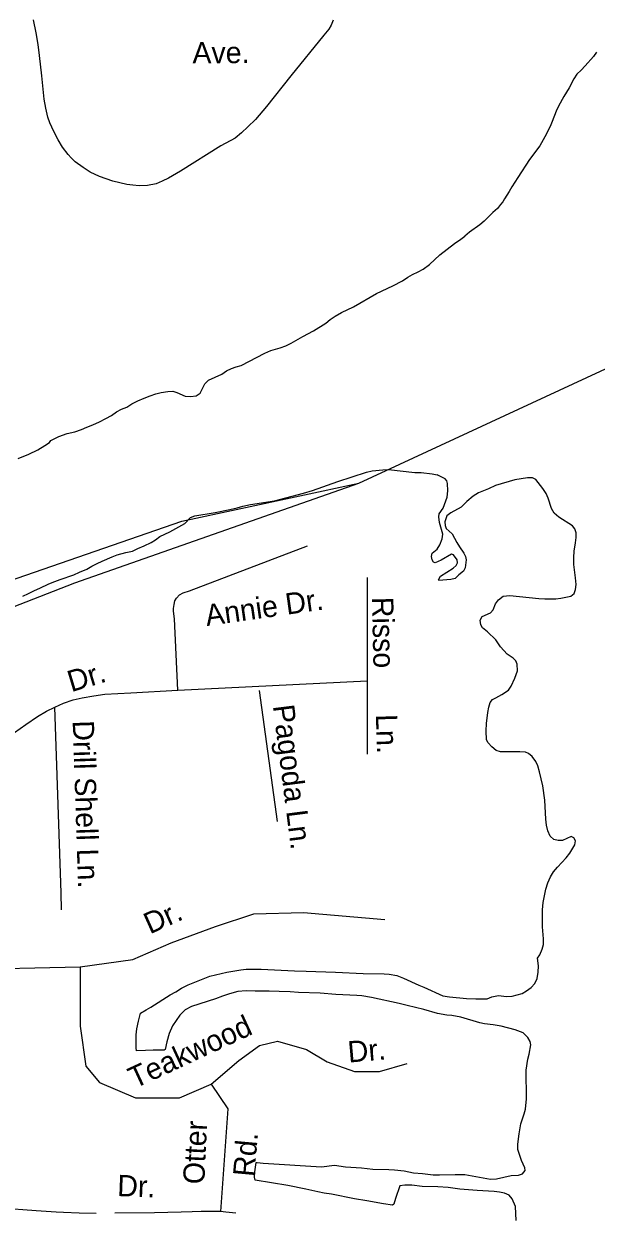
# Model space of a CAD drawing. Extents: x 1945482 to 2853149, y 66427 to 1015778.
# Drawn here: x 2334503 to 2336264, y 111441 to 115103 of the extents above; entities that cross this region are included whole.
import ezdxf

# ---------------------------------------------------------------- set-up
doc = ezdxf.new("R2010")
doc.units = 0
for name, color, linetype in [('Old_Level_10', 7, 'Continuous'), ('Old_Level_35', 7, 'Continuous'), ('Old_Level_48', 7, 'Continuous'), ('Old_Level_49', 7, 'Continuous'), ('Old_Level_60', 7, 'Continuous')]:
    doc.layers.add(name, color=color, linetype=linetype)

msp = doc.modelspace()

# ---------------------------------------------------------------- linework, layer by layer
at = {"layer": 'Old_Level_35'}
for p, q in [((2334976.7, 113051.3), (2335559.1, 113079.9)), ((2334619.7, 112375.5), (2334618, 112427.5))]:
    msp.add_line(p, q, dxfattribs=at)
for points in [[(2335455.2, 115114.9), (2335448.9, 115098.9), (2335441.5, 115086.5), (2335425.8, 115068.5), (2335324.7, 114943.4), (2335250, 114848.8), (2335216.2, 114808.4), (2335192.8, 114785.9), (2335172.8, 114767.7), (2335153.1, 114751.5), (2335109.1, 114727.1), (2334985.8, 114649.7), (2334948.3, 114627.5), (2334929.2, 114619.2), (2334910.5, 114610.9), (2334884.2, 114605.3), (2334858.6, 114604.6), (2334838.5, 114606.5), (2334820.4, 114608.7), (2334777, 114618.5), (2334736, 114633.3), (2334707.9, 114646.9), (2334685.7, 114660.8), (2334661.7, 114678.6), (2334649.4, 114690.2), (2334639.5, 114700.4), (2334622.2, 114723.3), (2334608.8, 114746.1), (2334595.7, 114771.2), (2334583.8, 114798.6), (2334576.8, 114816), (2334571.2, 114843.1), (2334565.5, 114871.4), (2334562.6, 114902.5), (2334558.7, 114943.3), (2334552, 115005.4), (2334547.7, 115039.4), (2334541.3, 115075.6), (2334532.9, 115115.3)], [(2334976.7, 113051.3), (2334966.4, 113271.4), (2334964.1, 113295.3), (2334964.1, 113303.2), (2334965.9, 113315.4), (2334968.4, 113326.6), (2334973, 113335), (2334982.2, 113344.9), (2334993.4, 113351.6), (2335013.5, 113357.6), (2335376.3, 113495.7)], [(2335559.1, 113398.2), (2335559.1, 113079.9)], [(2334599, 112999.6), (2334625.1, 113011.8), (2334654.9, 113022.1), (2334682.9, 113028.5), (2334718.7, 113034.5), (2334752.7, 113038.8), (2334832.9, 113043.9), (2334976.7, 113051.3)], [(2335283.5, 112647), (2335228.3, 113050.2)], [(2335559.1, 113079.9), (2335559.1, 112854.9)], [(2334474.4, 112920.8), (2334509.5, 112946.2), (2334545.3, 112970.9), (2334573.2, 112987.1), (2334599, 112999.6)], [(2334618, 112427.5), (2334608, 112729.5), (2334599, 112999.6)], [(2334677, 112199.7), (2334838.2, 112222.6), (2334956.9, 112273.5), (2335092.6, 112324.4), (2335211.4, 112362.6), (2335364.1, 112366.9), (2335614.3, 112345.7)], [(2334291.1, 112352.4), (2334303.8, 112191.2), (2334677, 112199.7), (2334677, 112017.2), (2334694, 111894.1), (2334736.4, 111843.2), (2334846.7, 111796.5), (2334982.4, 111796.5), (2335079.9, 111838.9), (2335164.7, 111911.1), (2335228.3, 111957.8), (2335283.5, 111970.5), (2335372.5, 111945), (2335436.2, 111906.8), (2335521, 111877.1), (2335597.3, 111877.1), (2335682.1, 111902.6)], [(2335079.9, 111838.9), (2335130.8, 111762.5), (2335108.6, 111446.2)], [(2334726.2, 111440), (2334673.3, 111441.5), (2334625.6, 111443.3), (2334602.6, 111444.3), (2334541.4, 111448.5), (2334431.1, 111457.2), (2334246.8, 111477.2), (2333992.6, 111498.7), (2333698.4, 111527.8), (2333386.1, 111556.5)], [(2335155.4, 111441.2), (2335124.4, 111444.9), (2335108.6, 111446.2), (2335081.1, 111446.1), (2335049.2, 111446.2), (2335021.7, 111445.4), (2334987.3, 111444.1), (2334905.6, 111442.2), (2334783.6, 111441)]]:
    msp.add_lwpolyline(points, dxfattribs=at)
at = {"layer": 'Old_Level_48'}
for points in [[(2334660.6, 113382.2), (2335533.7, 113689.2), (2336319, 114052.8), (2336537.9, 115045.8), (2339183.9, 115083.5)], [(2332524.3, 112625.8), (2333550.6, 112948.9), (2334660.6, 113382.2)]]:
    msp.add_lwpolyline(points, dxfattribs=at)
at = {"layer": 'Old_Level_49'}
for points in [[(2334989.1, 113572), (2335533.7, 113689.2), (2336319, 114052.8), (2336557, 115038.5), (2336580.4, 115183.5)], [(2330352.2, 107963.5), (2330441, 107913.5), (2331723.1, 108557.6), (2331795.2, 108507.7), (2332821.9, 112811.2), (2334428.6, 113377.6), (2334989.1, 113572)]]:
    msp.add_lwpolyline(points, dxfattribs=at)
at = {"layer": 'Old_Level_60'}
for points in [[(2336265.5, 115015.8), (2336256.2, 115002.1), (2336230.5, 114973.9), (2336217.5, 114960.4), (2336204.5, 114948.2), (2336195.5, 114934.3), (2336180.7, 114905.8), (2336164.2, 114879.3), (2336148, 114849.4), (2336140.7, 114834.7), (2336128.7, 114802.2), (2336122, 114787.1), (2336106.5, 114755.6), (2336091, 114727.7), (2336058.5, 114685.8), (2336023.5, 114629.9), (2336004.5, 114601), (2335996.5, 114587), (2335981.5, 114564.3), (2335976.5, 114554.8), (2335969.5, 114547.1), (2335960.5, 114534.3), (2335946.5, 114522), (2335919.5, 114495.3), (2335906.2, 114484.7), (2335874.2, 114462), (2335859.5, 114449.7)], [(2334836, 113932.7), (2334854.2, 113942.3), (2334874, 113951), (2334892.2, 113958.1), (2334909, 113963.7), (2334926, 113968.1), (2334946, 113971.6), (2334961.7, 113971.9), (2334974.5, 113968.5), (2335000, 113956.7), (2335015.7, 113956.1), (2335033.7, 113957.4), (2335045.7, 113965.8), (2335053.5, 113980.4), (2335060, 113994.9), (2335071.7, 114006.4), (2335112, 114024.6), (2335127, 114034.4), (2335141.7, 114042.3), (2335157, 114047.6), (2335171.7, 114050.9), (2335244.5, 114089.2), (2335263, 114097.1), (2335292.2, 114105.9), (2335309, 114111.9), (2335326.2, 114119.8), (2335362, 114140.2), (2335394.7, 114157.7), (2335432, 114182), (2335445.5, 114192.5), (2335461, 114202.9), (2335480.7, 114214.7), (2335518, 114232.3), (2335588.2, 114273.2), (2335639, 114296.1), (2335668.5, 114312.4), (2335684.2, 114323), (2335699.2, 114331.4), (2335716.5, 114339.5), (2335731.7, 114348), (2335751, 114362.5), (2335783, 114391.8), (2335828, 114427), (2335847.7, 114439.9), (2335859.5, 114449.7)], [(2334486.2, 113765.2), (2334519.2, 113777.8), (2334546.2, 113791.7), (2334568, 113804.8), (2334582.5, 113814.4), (2334586.5, 113820.1), (2334611.2, 113832.7), (2334636.5, 113841.5), (2334660.5, 113847.3), (2334681, 113854.4), (2334697, 113861.4), (2334716, 113868.9), (2334735.7, 113877.6), (2334755.5, 113887.6), (2334773.2, 113897.3), (2334788.5, 113908.4), (2334803.5, 113916.7), (2334820.2, 113923.2), (2334836, 113932.7)], [(2334615.5, 113392.8), (2334657.7, 113407.2), (2334674.7, 113414.7), (2334697.5, 113424.1), (2334712.2, 113433.3), (2334729, 113441.7), (2334744.5, 113448.3), (2334775, 113462), (2334790.7, 113468), (2334817, 113475), (2334837.5, 113479.4), (2334854.5, 113487.9), (2334873.2, 113496.5), (2334895.2, 113506.1), (2334908.5, 113514.2), (2334922.2, 113524.4), (2334936.7, 113531.7), (2334952, 113538.8), (2334998.5, 113564.6), (2335016.5, 113583.6), (2335029.5, 113587.9), (2335091.7, 113598.6), (2335137.5, 113607.6), (2335160, 113612.6), (2335176.7, 113618.4), (2335200.5, 113623.3), (2335274, 113634.7), (2335364, 113657.7), (2335391.5, 113666.4), (2335469.5, 113694.5), (2335558, 113722.7), (2335574.5, 113726.6), (2335607.7, 113730.4), (2335625.2, 113730.6), (2335706.2, 113721.6), (2335725.5, 113721.3), (2335759, 113717.7), (2335774.5, 113714.4)], [(2336202, 113536), (2336198.5, 113548.1), (2336190.7, 113557.5), (2336149, 113583.8), (2336135, 113596.6), (2336127, 113611.1), (2336116.2, 113643), (2336109.7, 113657.3), (2336100, 113672.5), (2336078.5, 113699.8), (2336068.5, 113705.1), (2336052.7, 113705.3), (2336013.5, 113699.6), (2335954.5, 113681.9), (2335932.5, 113672), (2335901.7, 113659.6), (2335885.5, 113649.4), (2335865.7, 113632.7), (2335848.7, 113615), (2335817.2, 113597.9), (2335804.2, 113588.3), (2335798.7, 113569.9), (2335799.7, 113558.5), (2335803, 113549.5), (2335821, 113533.3), (2335835.5, 113506.4), (2335843.2, 113493.4), (2335856.7, 113473.5), (2335862.5, 113463.3), (2335864.5, 113452.6), (2335860.5, 113427.8), (2335856.2, 113417.9), (2335842, 113407), (2335830.5, 113395.7), (2335816.5, 113392.3), (2335780.5, 113389.5), (2335778.7, 113391.2), (2335785.5, 113402.4), (2335823.7, 113427.4), (2335833.5, 113435.1), (2335837.5, 113443.7), (2335836.2, 113452.9), (2335825.2, 113467.9), (2335819.2, 113470.1), (2335787, 113451.8), (2335768.5, 113443.8), (2335764, 113445.4), (2335759.5, 113452.4), (2335757.5, 113463.5), (2335759.7, 113473.2), (2335775, 113486.1), (2335782.7, 113498.7), (2335790.5, 113517.1), (2335792.7, 113531.6), (2335782.2, 113568.1), (2335780.2, 113585.2), (2335780.7, 113594.7), (2335793, 113611.7), (2335805.5, 113645.8), (2335808.2, 113665.6), (2335807, 113687.8), (2335805, 113696), (2335799.5, 113702.7), (2335774.5, 113714.4)], [(2336090, 112799.8), (2336084.5, 112818.5), (2336078, 112832.4), (2336067, 112847.3), (2336055.7, 112856.4), (2336046.5, 112860.2), (2336029, 112862), (2335970, 112862), (2335956.2, 112865.9), (2335942.7, 112876.8), (2335931.5, 112889.4), (2335927, 112898.8), (2335926, 112925.9), (2335927, 112948.9), (2335931.2, 112982.5), (2335934.2, 112998.9), (2335938.2, 113013.5), (2335945, 113022.4), (2335955, 113028.5), (2335974.2, 113038.5), (2335994, 113052.1), (2336003, 113063.9), (2336014.2, 113088.2), (2336021.5, 113111.1), (2336021, 113131.9), (2336016.5, 113142.3), (2336008.7, 113150.6), (2335989.7, 113162.6), (2335970.2, 113184.8), (2335955, 113206.1), (2335929.5, 113231.4), (2335914.2, 113243.7), (2335909.5, 113252.7), (2335907.5, 113267.6), (2335913.2, 113278.1), (2335938.7, 113289.5), (2335946.7, 113298.6), (2335954.5, 113317.4), (2335963.7, 113330.1), (2335978.2, 113341.4), (2335998, 113342.9), (2336087.5, 113333.8), (2336106, 113332.8), (2336139.7, 113333.2), (2336155.2, 113334.6), (2336186.2, 113341), (2336196.2, 113349.3), (2336200.7, 113361.7), (2336202, 113376.9), (2336200.7, 113397.5), (2336195.2, 113438.5), (2336195, 113459.8), (2336196.7, 113479.4), (2336200.7, 113504.8), (2336202.5, 113522.1), (2336202, 113536)], [(2334580.2, 113378.8), (2334598.7, 113386.1), (2334615.5, 113392.8)], [(2334500.2, 113340.8), (2334517.5, 113349.7), (2334536.7, 113358.6), (2334552.2, 113365.2), (2334580.2, 113378.8)], [(2335463.2, 112114.9), (2335415, 112118.5), (2335348.5, 112120.3), (2335322.7, 112123.1), (2335288.7, 112123.4), (2335257.7, 112125.2), (2335215.5, 112125.3), (2335187.7, 112126.3), (2335162, 112123.4), (2335136, 112116.8), (2335114.2, 112109.8), (2335092.5, 112101.4), (2335019, 112078.1), (2334999.7, 112067.2), (2334983.7, 112050.8), (2334971.5, 112034.5), (2334960.7, 112017.9), (2334950, 111994.9), (2334943, 111968.8), (2334938.2, 111945.3), (2334935.5, 111943.5), (2334901.5, 111943.1), (2334878, 111942.4), (2334850.2, 111941.1), (2334849, 111950.2), (2334849, 111969.6), (2334848.5, 111990.3), (2334851.2, 112008.7), (2334856.2, 112032.5), (2334862.5, 112056.8), (2334879.5, 112067.8), (2334894.5, 112075.8), (2334953.2, 112113.8), (2334971.2, 112123.1), (2334988.5, 112134.2), (2335008.5, 112144.7), (2335076, 112170.7), (2335127.5, 112183.3), (2335171, 112191), (2335187, 112192.7), (2335233.5, 112193.1), (2335335.5, 112187), (2335371.7, 112186.7), (2335462, 112183.6), (2335547.7, 112179), (2335612, 112178.6), (2335627.2, 112177.1), (2335651, 112172.6), (2335671, 112164.6), (2335718.5, 112143.4), (2335733.7, 112137.6), (2335792, 112110.2), (2335812.5, 112107), (2335864.7, 112102.7), (2335893.5, 112101.3), (2335929, 112101.7), (2335943.5, 112107.7), (2335963.5, 112111.8), (2335988.5, 112108.8), (2336006, 112109.8), (2336036.7, 112117.5), (2336050, 112125.6), (2336064.2, 112136.2), (2336075.5, 112148.2), (2336082.2, 112163.6), (2336085.7, 112183.1), (2336086.7, 112202.9), (2336083.2, 112226.8), (2336090.2, 112236.7), (2336097.5, 112253.9), (2336101.5, 112268.9), (2336101.7, 112285.5), (2336099, 112323.1), (2336098.5, 112375.7), (2336101, 112398.1), (2336109.5, 112439.2), (2336115.2, 112458.3), (2336123, 112476.5), (2336132.7, 112492.4), (2336144.7, 112506.3), (2336172, 112535.3), (2336183, 112550), (2336198.2, 112575.6), (2336200.5, 112587.8), (2336195, 112597.3), (2336187.5, 112600.7), (2336160, 112589), (2336146.7, 112588.7), (2336134, 112592.1), (2336122.2, 112602), (2336115.5, 112618.2), (2336111.5, 112636.3), (2336109.2, 112654.8), (2336106.2, 112713.3), (2336099.7, 112757.3), (2336095, 112778.6), (2336090, 112799.8)], [(2336018.2, 111419), (2336016, 111461.6), (2336006, 111485.7), (2335996, 111496.8), (2335981.7, 111502.5), (2335966.5, 111506.3), (2335950.5, 111508.3), (2335897.5, 111511), (2335844.7, 111515.7), (2335808.7, 111520), (2335777.2, 111522.1), (2335728.5, 111523.7), (2335696.5, 111527.5), (2335675.7, 111527.8), (2335660.5, 111525.7), (2335646.5, 111486.6), (2335642, 111468.9), (2335637, 111466.3), (2335610, 111469.8), (2335558.5, 111479.4), (2335521, 111485.5), (2335449.5, 111500.3), (2335427, 111503.1), (2335408, 111506.8), (2335371, 111515.4), (2335316, 111526.4), (2335215, 111543.2), (2335213.2, 111551.7), (2335213.7, 111568.8), (2335218, 111596.9), (2335221.2, 111596.9), (2335240, 111594.8), (2335419, 111584.2), (2335459.2, 111588.8), (2335493, 111583.9), (2335542, 111580.6), (2335576.5, 111576.8), (2335626.7, 111576.1), (2335643.7, 111574.8), (2335673.5, 111571.2), (2335701.7, 111565.7), (2335730, 111563.4), (2335762.7, 111559.6), (2335782.2, 111558.9), (2335830.5, 111560.7), (2335859.7, 111560.4), (2335939.2, 111546.4), (2335957, 111547.3), (2336002.7, 111557.1), (2336025.5, 111558.3), (2336037, 111562.5), (2336045.7, 111572.3), (2336045, 111581.2), (2336034.5, 111603), (2336023.5, 111637.6), (2336023, 111653.8), (2336027.2, 111685.5), (2336032.7, 111716.2), (2336043, 111746.9), (2336046.7, 111761.8), (2336049.2, 111793.8), (2336049, 111881.2), (2336053.7, 111915.1), (2336057.5, 111931), (2336062.5, 111959.6), (2336061, 111969.9), (2336054.2, 111982.3), (2336039, 111996.2), (2336015.2, 112005.9), (2335972, 112017.6), (2335947, 112021.7), (2335920.5, 112024.7), (2335905.7, 112027.5), (2335847.2, 112045.2), (2335819.5, 112049.7), (2335804.5, 112050.8), (2335775.7, 112055.6), (2335733.7, 112068.5), (2335682.2, 112080.4), (2335658, 112087.1), (2335573.2, 112105.1), (2335542.7, 112110.5), (2335527.5, 112111.9), (2335463.2, 112114.9)]]:
    msp.add_lwpolyline(points, dxfattribs=at)

# ---------------------------------------------------------------- texts
at = {"layer": 'Old_Level_10'}
for s, height, rotation, p in [('Ave.', 65.62, 0.3403, (2335022.2, 114981.3)), ('Annie Dr.', 65.62, 8.0579, (2335066.2, 113248.9)), ('Risso', 65.62, 271.2065, (2335574.4, 113338.1)), ('Dr.', 65.62, 16.7334, (2334649.3, 113045.2)), ('Pagoda Ln.', 65.62, 277.1956, (2335269.3, 113003.3)), ('Drill Shell Ln.', 65.617, 271.8885, (2334653.5, 112957.5)), ('Ln.', 65.62, 271.7625, (2335586.2, 112976.8)), ('Dr.', 65.62, 24.1854, (2334891.1, 112299.4)), ('Teakwood ', 65.62, 24.8447, (2334844.3, 111824.1)), ('Dr.', 65.62, 5.0275, (2335502.6, 111904.8)), ('Otter', 65.62, 87.3784, (2335058.4, 111529.2)), ('Rd.', 65.62, 84.7782, (2335211.7, 111551.7)), ('Dr.', 65.62, 357.9259, (2334790, 111494.1))]:
    msp.add_text(s, height=height, rotation=rotation, dxfattribs=at).set_placement(p)

doc.saveas('drawing.dxf')
